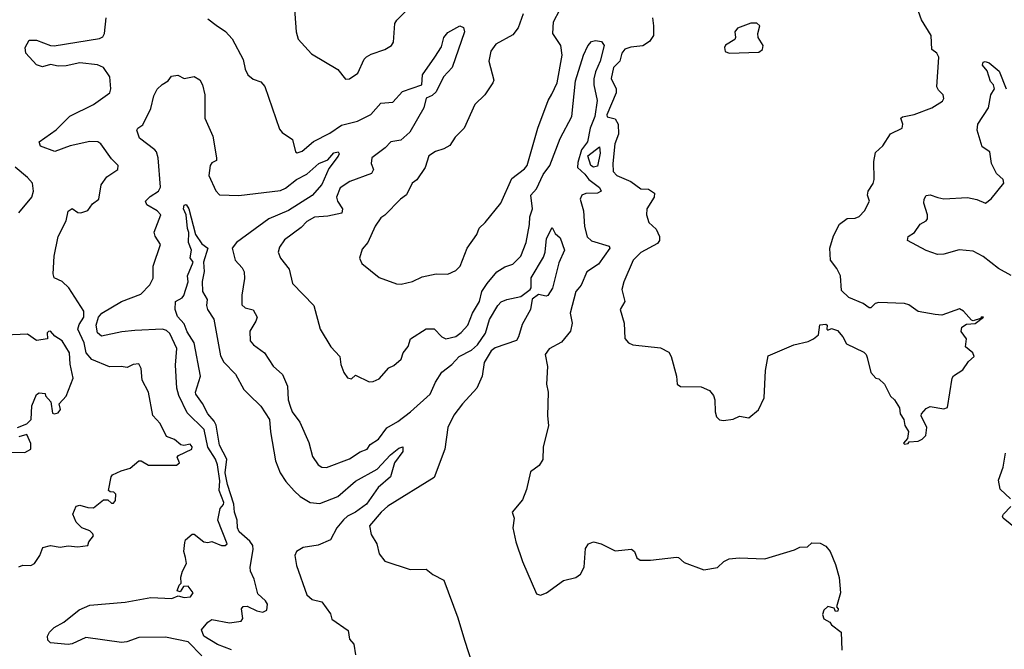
# Model space of a CAD drawing. Extents: x 1552294 to 1694791, y 811929 to 917222.
# Tile 487 of 643: x 1682129 to 1687132, y 857479 to 860676. Entities that reach past the tile are written whole.
import ezdxf

# ---------------------------------------------------------------- set-up
doc = ezdxf.new("R2010")
doc.units = 0

msp = doc.modelspace()

# ---------------------------------------------------------------- linework, layer by layer
at = {"layer": '0CON10XD'}
for points in [[(1683522, 860775), (1683534.3, 860615), (1683545, 860577.5), (1683612.7, 860502.7), (1683745, 860423.3), (1683785, 860373.3), (1683805, 860376.2), (1683848, 860405), (1683879.2, 860475), (1683892, 860488), (1683915, 860501.4), (1683985, 860524.3), (1684018, 860545), (1684028.1, 860561.9), (1684035, 860656.7), (1684045, 860673.8), (1684096.7, 860725)], [(1682125, 857898.1), (1682145, 857905.2), (1682185, 857903.9), (1682205, 857914.1), (1682230.8, 857955), (1682246.2, 857995), (1682285, 858006.4), (1682335, 857998.2), (1682375, 858004.4), (1682425, 857999.2), (1682476.2, 858005), (1682481.2, 858025), (1682504, 858055), (1682501.4, 858065), (1682485, 858079.5), (1682444.4, 858095), (1682415.6, 858125), (1682399.2, 858165), (1682416.2, 858205), (1682435, 858210), (1682475, 858198.2), (1682505, 858197.5), (1682555, 858237.5), (1682577, 858237), (1682595, 858220), (1682605, 858220), (1682616.4, 858233.6), (1682617, 858267), (1682607, 858277), (1682588.3, 858278.3), (1682580, 858285), (1682593.8, 858355), (1682601.2, 858365), (1682645, 858385.8), (1682691.2, 858398.8), (1682735, 858436.2), (1682746, 858436), (1682784, 858414), (1682926.6, 858413.4), (1682940.7, 858425), (1682930, 858455), (1682936.6, 858463.4), (1683003.3, 858495), (1683005, 858507.5), (1682995, 858520), (1682963.6, 858513.6), (1682947.7, 858517.7), (1682915, 858544), (1682875, 858560), (1682843.3, 858625), (1682805.8, 858665.8), (1682784.5, 858785), (1682751.4, 858845), (1682745.6, 858905), (1682735, 858928), (1682705, 858925.7), (1682675, 858910), (1682645, 858915.4), (1682585, 858913.5), (1682495, 858950.3), (1682467.3, 858985), (1682456.1, 859035), (1682425.2, 859105), (1682431.7, 859128.3), (1682455, 859165.6), (1682454.8, 859195), (1682379.4, 859315), (1682345, 859345.6), (1682303.8, 859365), (1682298.6, 859385), (1682304.6, 859475.4), (1682324.5, 859575), (1682365.5, 859654.5), (1682375, 859703.3), (1682395, 859716.4), (1682425, 859696.9), (1682440, 859695), (1682475, 859707.1), (1682498.6, 859741.4), (1682530.6, 859765), (1682543.4, 859836.5), (1682572.3, 859877.7), (1682627.1, 859915), (1682630, 859935), (1682595, 859970), (1682540.8, 860045), (1682525.4, 860055.4), (1682485, 860057.7), (1682385, 860035.4), (1682307.1, 860007.1), (1682235, 860034), (1682228.8, 860055), (1682315, 860116.9), (1682384.2, 860185.8), (1682505, 860245.4), (1682587.1, 860305), (1682592.7, 860325), (1682587.8, 860385), (1682555, 860432.5), (1682525, 860446.6), (1682435, 860457), (1682365, 860441), (1682325, 860439.8), (1682285, 860447.8), (1682245, 860437.1), (1682215, 860446.2), (1682159.6, 860505), (1682157.3, 860535), (1682177.6, 860572.4), (1682215, 860571.7), (1682285, 860545.3), (1682305, 860543.2), (1682535, 860581.1), (1682551, 860589), (1682559.4, 860605), (1682567.9, 860685)], [(1684687.8, 860705), (1684662.9, 860635), (1684635, 860598.1), (1684548, 860552), (1684523.4, 860516.6), (1684512.5, 860465), (1684538.3, 860368.3), (1684533.8, 860355), (1684492, 860295), (1684442, 860245), (1684388, 860125), (1684341.4, 860078.6), (1684315, 860037.1), (1684285, 860020), (1684242.8, 860007.2), (1684208.8, 859985), (1684190, 859925), (1684147.5, 859862.5), (1684124, 859845), (1684093.9, 859786.1), (1684063.8, 859765), (1683985, 859683.3), (1683965, 859670), (1683935, 859627.5), (1683898.8, 859545), (1683868.8, 859511.2), (1683856.7, 859465), (1683868.3, 859438.3), (1683955, 859366.2), (1684044.4, 859334.4), (1684067.3, 859332.7), (1684125, 859345.7), (1684175, 859370), (1684245, 859386), (1684305, 859384), (1684345, 859402.5), (1684368, 859425), (1684402.9, 859515), (1684452, 859585), (1684463.4, 859616.6), (1684495, 859646.2), (1684574, 859745), (1684630.5, 859869.5), (1684695, 859917.9), (1684708.1, 859935), (1684761.8, 860125), (1684813.9, 860266.1), (1684832.8, 860297.2), (1684860, 860355), (1684885.4, 860495), (1684879.5, 860545), (1684837.5, 860605), (1684840.9, 860665), (1684873.5, 860726.5)], [(1685344.5, 860685), (1685350.4, 860645), (1685350, 860595), (1685330, 860565), (1685295, 860542.7), (1685235, 860536.6), (1685204.6, 860525.4), (1685189, 860505), (1685178.2, 860465), (1685146.6, 860433.4), (1685135, 860377.5), (1685159.6, 860325), (1685160, 860305), (1685112.9, 860192.9), (1685115, 860182.7), (1685155, 860172.5), (1685170, 860145), (1685171.8, 860095), (1685153.9, 860045), (1685143, 859945), (1685144.8, 859905), (1685163.1, 859885), (1685234.5, 859855), (1685285, 859817.1), (1685325, 859815.6), (1685354.3, 859795), (1685352.7, 859775), (1685315.5, 859715), (1685313.5, 859685), (1685325.9, 859645.9), (1685362.9, 859612.9), (1685380.6, 859575), (1685380, 859555), (1685370.9, 859539.1), (1685285, 859494.3), (1685245.8, 859455), (1685199.2, 859345), (1685189.2, 859305), (1685203.8, 859245), (1685180, 859205), (1685200, 859135), (1685203.6, 859056.4), (1685222, 859035), (1685244, 859025), (1685385, 859008.8), (1685427, 858987), (1685438.9, 858965), (1685466.2, 858865), (1685470, 858825), (1685487, 858813), (1685591.7, 858811.7), (1685635, 858792.5), (1685655, 858766.7), (1685662, 858745), (1685662.9, 858685), (1685669.7, 858659.7), (1685685, 858643.3), (1685705, 858640), (1685755, 858646.7), (1685787, 858663), (1685835, 858653.3), (1685883.8, 858695), (1685912.7, 858755), (1685919.1, 858895), (1685931.7, 858968.3), (1686062.5, 859025), (1686135, 859041.9), (1686163.3, 859055), (1686187.5, 859075), (1686195, 859126.7), (1686225, 859130), (1686232.5, 859125), (1686230, 859105), (1686235, 859100), (1686255, 859107.5), (1686285, 859097.5), (1686312.5, 859065), (1686330, 859030), (1686418, 858988), (1686430.8, 858975), (1686435, 858960), (1686453.9, 858883.9), (1686480, 858855), (1686495, 858852.5), (1686524, 858825), (1686554.4, 858764.4), (1686574.4, 858745), (1686599.6, 858705), (1686603.6, 858673.6), (1686622.7, 858645), (1686627.8, 858615), (1686645.7, 858584.3), (1686641.2, 858548.8), (1686620, 858525), (1686625, 858520), (1686643.3, 858523.3), (1686648.3, 858531.7), (1686695, 858536.2), (1686715, 858546), (1686734.2, 858565), (1686738.8, 858605), (1686710, 858665), (1686711.2, 858675), (1686735, 858701.2), (1686755, 858712), (1686825, 858700), (1686843, 858707), (1686866.7, 858855), (1686875, 858866.7), (1686921.7, 858898.3), (1686950.5, 858939.5), (1686980, 858965), (1686973.3, 858985), (1686936, 859015), (1686941.2, 859055), (1686913, 859093), (1686917.5, 859115), (1686940.7, 859129.3), (1686985, 859133.8), (1687027.5, 859165), (1687015, 859166), (1687011.7, 859158.3), (1686975, 859146.7), (1686965, 859150), (1686925, 859195.8), (1686905, 859207.5), (1686815, 859175.6), (1686780.8, 859179.2)], [(1686780.8, 859179.2), (1686695, 859194.3), (1686648.1, 859228.1), (1686625, 859235.3), (1686495, 859240), (1686475.9, 859234.1), (1686455, 859213.3), (1686445, 859213.3), (1686415.5, 859235.5), (1686342.5, 859265), (1686305, 859300), (1686300, 859375), (1686282.1, 859412.1), (1686248.8, 859455), (1686246.2, 859515), (1686265, 859577.5), (1686295, 859636.7), (1686334.1, 859665.9), (1686375, 859668.8), (1686395, 859676.2), (1686421.4, 859705), (1686447.1, 859755), (1686438.1, 859785), (1686440, 859805), (1686466.8, 859843.2), (1686472, 859865), (1686469.6, 859955), (1686477.9, 860002.1), (1686515.5, 860035), (1686553.6, 860096.4), (1686613.1, 860125), (1686617.5, 860145), (1686606.7, 860175), (1686615, 860183.3), (1686675, 860193.8), (1686765, 860228.5), (1686817.7, 860262.3), (1686825.5, 860275), (1686821.4, 860295), (1686797.6, 860317.6), (1686790, 860335), (1686800, 860485), (1686788.8, 860505), (1686764.2, 860525), (1686760, 860595), (1686711.4, 860675), (1686696.6, 860716.6)], [(1683085, 860680), (1683128.1, 860648.1), (1683175.6, 860615.6), (1683208.3, 860578.3), (1683264.5, 860474.5), (1683274.4, 860425), (1683289.2, 860395), (1683315, 860374.2), (1683355, 860360), (1683375, 860336), (1683449.1, 860119.1), (1683462.4, 860102.4), (1683515, 860066.7), (1683530.8, 860005), (1683539.2, 859999.2), (1683565, 860008.6), (1683621.9, 860058.1), (1683705, 860098.9), (1683765, 860140.8), (1683845, 860160), (1683913.1, 860195), (1683965, 860252.1), (1684025, 860257.8), (1684075, 860311.8), (1684172.9, 860345), (1684176, 860395), (1684238.8, 860485), (1684272.7, 860537.3), (1684284.8, 860585.2), (1684305, 860610.8), (1684365, 860645.4), (1684385, 860636), (1684388.9, 860615), (1684326.3, 860433.7), (1684283.4, 860385), (1684245, 860309.6), (1684225, 860290.9), (1684195, 860276.7), (1684182, 860228), (1684111.5, 860105), (1684065.1, 860064.9), (1684015, 860054.8), (1683985.6, 860024.4), (1683918.9, 859975), (1683914.4, 859945.6), (1683927.8, 859915), (1683917.1, 859895), (1683807.5, 859855), (1683757.8, 859822.2), (1683738.4, 859775), (1683744.1, 859755), (1683769.2, 859715), (1683766.2, 859693.8), (1683695, 859677.3), (1683626.5, 859673.5)], [(1685735, 860506.2), (1685885, 860510.8), (1685903.3, 860525), (1685906.7, 860545), (1685882.5, 860585), (1685880, 860605), (1685890, 860645), (1685875, 860657.5), (1685845, 860657.5), (1685776.4, 860633.6), (1685762.5, 860615), (1685766.7, 860585), (1685762.5, 860575), (1685715, 860546.7), (1685710, 860535), (1685714.1, 860514.1), (1685735, 860506.2)], [(1683626.5, 859673.5), (1683588.3, 859651.7), (1683559.1, 859620.9), (1683475, 859557.5), (1683448.8, 859521.2), (1683442.5, 859495), (1683454.5, 859464.5), (1683499.1, 859409.1), (1683515.9, 859335.9), (1683624.5, 859224.5), (1683656.2, 859105), (1683710.8, 859015), (1683756, 858965), (1683760.8, 858925), (1683776, 858885), (1683795, 858856.7), (1683815, 858852.5), (1683835, 858870), (1683905, 858836.7), (1683925, 858838.8), (1683955, 858852.9), (1684005, 858908), (1684030.9, 858919.1), (1684068.3, 858951.7), (1684078.1, 858985), (1684103.6, 859016.4), (1684114.8, 859055.2), (1684193.8, 859106.2), (1684235, 859106.3), (1684275, 859065.4), (1684295, 859054.5), (1684345, 859067.9), (1684372.6, 859087.4), (1684405.9, 859125), (1684430.3, 859185), (1684465.8, 859245), (1684477.2, 859295), (1684505, 859336.2), (1684554.4, 859395.6), (1684595, 859421.3), (1684635.7, 859434.3), (1684675.8, 859474.2), (1684702.8, 859545), (1684719.7, 859635), (1684721.1, 859675), (1684734.3, 859715), (1684726.8, 859785), (1684755, 859817.1), (1684789.9, 859890.1), (1684823, 859935), (1684875, 860072.5), (1684934.7, 860185), (1684953, 860365), (1684993.7, 860496.3), (1685016.7, 860543.3), (1685034.7, 860565.3), (1685055, 860570.6), (1685085, 860564.7), (1685099.5, 860545), (1685079.3, 860465), (1685055, 860410.6), (1685047, 860375), (1685047, 860345), (1685064.2, 860265), (1685052.2, 860185), (1685027.4, 860125), (1685014.5, 860055.5), (1684984.8, 860015), (1684965, 859950.8), (1684963.3, 859925), (1685001.7, 859891.7), (1685020.5, 859865), (1685075, 859823.8), (1685084.5, 859805), (1685065, 859795.3), (1685006.3, 859793.7), (1684985.4, 859784.6), (1684976.7, 859765), (1684993.8, 859705), (1684999.1, 859625), (1685012.7, 859572.7), (1685035, 859553.3), (1685125.4, 859525.4), (1685128.5, 859515), (1685070, 859435), (1685011.5, 859395), (1684981.5, 859328.5), (1684965, 859307.1), (1684954.5, 859295), (1684926.5, 859185), (1684936.4, 859135), (1684927.5, 859095), (1684881.8, 859038.2), (1684819.2, 859005), (1684800, 858975), (1684811.2, 858915), (1684806.2, 858825), (1684813.8, 858785), (1684811.2, 858665), (1684816.7, 858615), (1684790, 858505), (1684787, 858443), (1684768.3, 858411.7), (1684725, 858380), (1684705, 858290), (1684685, 858237.5), (1684632.5, 858175), (1684641.2, 858145), (1684634.3, 858095), (1684649.7, 858025), (1684684, 857924), (1684755, 857760), (1684775, 857752.9), (1684806.2, 857765), (1684891.7, 857828.3), (1684955, 857842.5), (1684979.1, 857860.9), (1684997.1, 857895), (1685005, 857990), (1685020, 858015), (1685045, 858023.8), (1685084.3, 858014.3), (1685155, 857979.3), (1685237.5, 857987.5), (1685252.9, 857975), (1685265, 857944), (1685282.1, 857932.1), (1685335, 857930.7), (1685466.9, 857946.9), (1685476.7, 857945), (1685505, 857920), (1685605, 857882.5), (1685675, 857893.3), (1685707.5, 857925), (1685735, 857937.5), (1685785, 857942.5), (1685915, 857937.5), (1686067, 857983), (1686093, 857997), (1686131.7, 857998.3), (1686155, 858020), (1686197, 858017), (1686225, 858002.5), (1686247.5, 857975), (1686275, 857910), (1686293, 857843), (1686300, 857765), (1686280, 857695), (1686287.5, 857685), (1686287, 857673), (1686275, 857670), (1686268.3, 857688.3), (1686235, 857696.2), (1686215, 857677.5), (1686208, 857655), (1686215, 857633.3), (1686246.7, 857616.7), (1686253.6, 857603.6), (1686303.3, 857565), (1686306.7, 857475)], [(1687167, 859377), (1687103, 859413), (1687025, 859473.8), (1686975, 859500.5), (1686903.2, 859506.8), (1686825, 859484.5), (1686793.7, 859483.7), (1686735, 859504.4), (1686641.2, 859555), (1686644.6, 859575.4), (1686675.4, 859594.6), (1686705, 859637.5), (1686735, 859654.2), (1686741.4, 859665), (1686741.5, 859685), (1686724.4, 859745), (1686725.6, 859764.4), (1686735, 859783.3), (1686755, 859786), (1686795, 859772.5), (1686825, 859766.7), (1686945, 859772.9), (1686992.2, 859762.2), (1687036.1, 859743.9), (1687065, 859766.2), (1687130.6, 859845), (1687127.5, 859865), (1687092, 859895), (1687066.9, 859945), (1687059.4, 860005), (1687020, 860030), (1686995.3, 860115), (1686998.2, 860145), (1687051.7, 860228.3), (1687064.4, 860295), (1687082.5, 860325), (1687077.5, 860345), (1687062.3, 860362.3), (1687045.6, 860415.6), (1687021.2, 860445), (1687025, 860460), (1687035, 860463.3), (1687055, 860457.5), (1687107.1, 860415), (1687142.5, 860325)], [(1683055, 857446.3), (1682985, 857515.9), (1682869.9, 857540.1), (1682735, 857538.6), (1682673, 857517), (1682646.3, 857513.7), (1682465, 857538.4), (1682395, 857506.5), (1682375, 857503.3), (1682285, 857512.1), (1682271.9, 857525), (1682270, 857545), (1682279.8, 857565), (1682305, 857589.5), (1682353.2, 857616.8), (1682431.3, 857678.7), (1682485, 857703), (1682665, 857717.3), (1682795, 857741.1), (1682902.5, 857737.5), (1682935, 857750), (1682965, 857742.5), (1682997.5, 857745), (1683010, 857765), (1682985, 857800), (1682961.7, 857798.3), (1682945, 857770), (1682930, 857775), (1682940, 857805), (1682950, 857815), (1682947.5, 857845), (1682956.2, 857875), (1682977.5, 857915), (1682971.2, 857945), (1682962.5, 857975), (1682968.3, 858021.7), (1682972.5, 858035), (1683005, 858063.3), (1683015, 858063.3), (1683065, 858024), (1683085, 858021.2), (1683105, 858026.7), (1683155, 858006), (1683173.8, 858006.2), (1683183.3, 858015), (1683135.5, 858135), (1683147, 858193), (1683165, 858214.5), (1683165.7, 858225), (1683142, 858285), (1683145.7, 858335), (1683135, 858415.6), (1683124.2, 858445), (1683084.9, 858505), (1683066.4, 858595), (1682980.2, 858680.2), (1682937.7, 858767.7), (1682928.4, 858805), (1682920.7, 858920.7), (1682926.9, 859006.9), (1682891.7, 859081.7), (1682875, 859098.3), (1682855, 859104), (1682715, 859097), (1682648.8, 859091.2), (1682545, 859068.5), (1682524, 859085), (1682518, 859125), (1682529.4, 859165), (1682546.5, 859185), (1682645.7, 859245), (1682745, 859282), (1682790.6, 859329.4), (1682807, 859363), (1682807.7, 859425), (1682843.9, 859535), (1682817.4, 859577.4), (1682813.2, 859596.8), (1682846.8, 859685), (1682828.2, 859705), (1682775.6, 859735), (1682767.8, 859755), (1682791.7, 859778.3), (1682833.8, 859805), (1682845.4, 859824.6), (1682833.4, 859975), (1682825, 860004.6), (1682815.9, 860015), (1682738.2, 860075), (1682724.4, 860115), (1682728.8, 860125), (1682755, 860141.4), (1682794.8, 860225.2), (1682811.6, 860288.4), (1682827.4, 860322.6), (1682852.5, 860347.5), (1682883.3, 860365), (1682900.9, 860389.1), (1682933.3, 860393.3), (1682965, 860376.7), (1683015, 860387.7), (1683045, 860371.1), (1683058.5, 860345), (1683069.2, 860295), (1683070.4, 860175), (1683110.5, 860085), (1683129.4, 859975), (1683128.6, 859961.4), (1683105, 859949.4), (1683096.7, 859935), (1683090, 859885), (1683125, 859806.2), (1683145, 859787.1), (1683242.8, 859782.8), (1683455, 859809.2), (1683479.4, 859820.6), (1683535, 859863.9), (1683588.5, 859891.5), (1683648.6, 859945), (1683695.8, 859964.2), (1683725, 860000), (1683746.7, 860005), (1683752.9, 859995), (1683747.4, 859982.6), (1683700.3, 859919.7), (1683665, 859838.2), (1683615, 859783.9), (1683495, 859706.8), (1683395.4, 859665), (1683231.6, 859545), (1683209.1, 859515), (1683224.5, 859455), (1683260, 859415), (1683270, 859395), (1683272, 859362), (1683257.6, 859277.6), (1683258, 859228), (1683275, 859212.5), (1683315, 859201.9), (1683335.6, 859165), (1683329.6, 859145), (1683298.2, 859095), (1683300.9, 859045), (1683316.9, 859025), (1683372.5, 858985), (1683416.6, 858916.6), (1683465, 858873.8), (1683489.5, 858815), (1683493.8, 858745), (1683502.9, 858712.9), (1683514.1, 858684.1), (1683552.4, 858632.4), (1683598.8, 858528.8), (1683617.7, 858457.7), (1683645.7, 858415), (1683665, 858402.9), (1683688.3, 858401.7), (1683805, 858445.5), (1683859.2, 858480.8), (1683894, 858495), (1683910.5, 858519.5), (1683951.9, 858545), (1683995, 858603.3), (1684050, 858635), (1684115, 858683.8), (1684215.6, 858774.4), (1684242.7, 858835), (1684275, 858885.5), (1684325, 858925.2), (1684361.5, 858965), (1684425, 858997.6), (1684455, 859025.3), (1684495.7, 859084.3), (1684516.3, 859153.7), (1684558, 859225), (1684575, 859242.3), (1684605.3, 859254.7), (1684675, 859269.6), (1684723.2, 859305), (1684729, 859315), (1684727.6, 859365), (1684790.3, 859469.7), (1684798.9, 859495), (1684806, 859564), (1684835, 859620), (1684850.7, 859590.7), (1684875, 859568.8), (1684897.3, 859505), (1684869.6, 859440.4), (1684837.3, 859312.7), (1684812.2, 859275), (1684805, 859271.4), (1684765, 859281), (1684733.3, 859256.7), (1684725.1, 859204.9), (1684681.9, 859128.1), (1684664.5, 859065.5), (1684653.2, 859046.8), (1684545, 859009.1), (1684524.4, 858995), (1684490.1, 858935), (1684479.6, 858865), (1684452.1, 858805), (1684380, 858725), (1684335, 858667.8), (1684304.2, 858605), (1684289.5, 858495), (1684235, 858350.4), (1684000, 858205), (1683965.5, 858175), (1683906.7, 858105), (1683915, 858062.5), (1683944.5, 858014.5), (1683955, 857963.3), (1683985, 857926.7), (1684114, 857884), (1684195, 857885.5), (1684228.8, 857858.8), (1684285, 857829.5), (1684355, 857638.8), (1684389, 857525), (1684431.1, 857395)], [(1685045, 859927.8), (1685032, 859935), (1685015.6, 859985), (1685075, 860030), (1685078.3, 859998.3), (1685065, 859932.5), (1685045, 859927.8)], [(1682125.6, 859695), (1682191.2, 859775), (1682198.8, 859805), (1682193.8, 859845), (1682169.4, 859875), (1682106.4, 859926.4)], [(1683205, 857476.6), (1683133.6, 857503.6), (1683065, 857544.8), (1683053.1, 857576.9), (1683085, 857615.9), (1683105, 857629.4), (1683195, 857613.9), (1683255, 857621.1), (1683262.3, 857635), (1683255.6, 857685), (1683265, 857696.9), (1683285, 857698.1), (1683333.6, 857673.6), (1683365, 857667.5), (1683385, 857676.7), (1683388.3, 857708.3), (1683378.9, 857725), (1683339.6, 857759.6), (1683320.9, 857835), (1683302.2, 857875), (1683299.6, 857895), (1683315.7, 857985), (1683313.9, 858005), (1683298, 858028), (1683245.2, 858075), (1683235.5, 858095), (1683234.4, 858135), (1683221, 858175), (1683217.4, 858215), (1683184.7, 858314.8), (1683173.3, 858375), (1683181.1, 858445), (1683143.9, 858515), (1683127.3, 858617.3), (1683117.7, 858637.7), (1683084.6, 858675), (1683057.8, 858727.7), (1683024.6, 858775), (1683022.5, 858785), (1683048.5, 858865), (1683015.4, 859035), (1682980.9, 859090.9), (1682965, 859132), (1682930.7, 859169.3), (1682919.2, 859205), (1682921.1, 859245), (1682955, 859264.2), (1682963.9, 859276.1), (1682986, 859345), (1682982.5, 859375), (1683010, 859445), (1682996, 859466), (1683002.2, 859505), (1682986.7, 859545), (1682989.3, 859595), (1682982, 859615), (1682974.7, 859684.7), (1682961.6, 859715), (1682965, 859733.8), (1682975, 859737.1), (1682988.8, 859715), (1683022.7, 859585), (1683055, 859538), (1683085.8, 859515), (1683062.9, 859445), (1683066.6, 859396.6), (1683057, 859347), (1683058, 859295), (1683082.5, 859255), (1683078.8, 859225), (1683083.8, 859205), (1683115.7, 859155.7), (1683149.3, 858969.3), (1683166.5, 858936.5), (1683225, 858875.4), (1683268.3, 858798.3), (1683293, 858773), (1683355, 858712.9), (1683398.9, 858645), (1683403, 858583), (1683428.8, 858435), (1683452.5, 858375), (1683481.4, 858331.4), (1683524, 858284), (1683554.4, 858254.4), (1683605, 858223.7), (1683655, 858219.3), (1683745.7, 858254.3), (1683835, 858333.3), (1683945, 858394.2), (1684013, 858467), (1684055, 858499.7), (1684076.2, 858506.2), (1684076.8, 858483.2), (1684033.1, 858425), (1684013.8, 858355), (1683950.2, 858299.8), (1683891.1, 858215), (1683835, 858174.8), (1683794.8, 858155.2), (1683774, 858136), (1683741.4, 858095), (1683708.5, 858035), (1683645, 858007.3), (1683568.8, 857995), (1683535, 857975.5), (1683527.8, 857955), (1683535.6, 857905), (1683587.5, 857755), (1683615, 857731.1), (1683665, 857719.2), (1683708.3, 857658.3), (1683715, 857632.5), (1683797.5, 857575), (1683805, 857530), (1683826.7, 857505), (1683835, 857450)], [(1682117.5, 858605), (1682165, 858624.2), (1682187.5, 858645), (1682190.8, 858715), (1682215, 858772.5), (1682228.3, 858781.7), (1682258.3, 858778.3), (1682260, 858765), (1682287.5, 858735), (1682295, 858677.5), (1682305, 858673.8), (1682325, 858680), (1682336.4, 858696.4), (1682330, 858725), (1682365, 858763.8), (1682400.8, 858855), (1682385.9, 858925.9), (1682381.5, 858985), (1682345.2, 859045.2), (1682308.3, 859068.3), (1682285, 859093.8), (1682275, 859093.3), (1682268.8, 859085), (1682270, 859055), (1682215, 859047.5), (1682168.6, 859078.6), (1682054.5, 859074.5)], [(1682085, 858479.2), (1682155, 858478.6), (1682186.2, 858495), (1682186.4, 858523.6), (1682165, 858570), (1682125, 858557.5)], [(1687163.6, 858243.6), (1687111.2, 858291.2), (1687102.3, 858337.7), (1687126.1, 858403.9), (1687138.8, 858475)], [(1687197.8, 858087.8), (1687126.7, 858145), (1687123.3, 858155), (1687128.8, 858165), (1687165.8, 858204.2)]]:
    msp.add_lwpolyline(points, dxfattribs=at)

doc.saveas('drawing.dxf')
